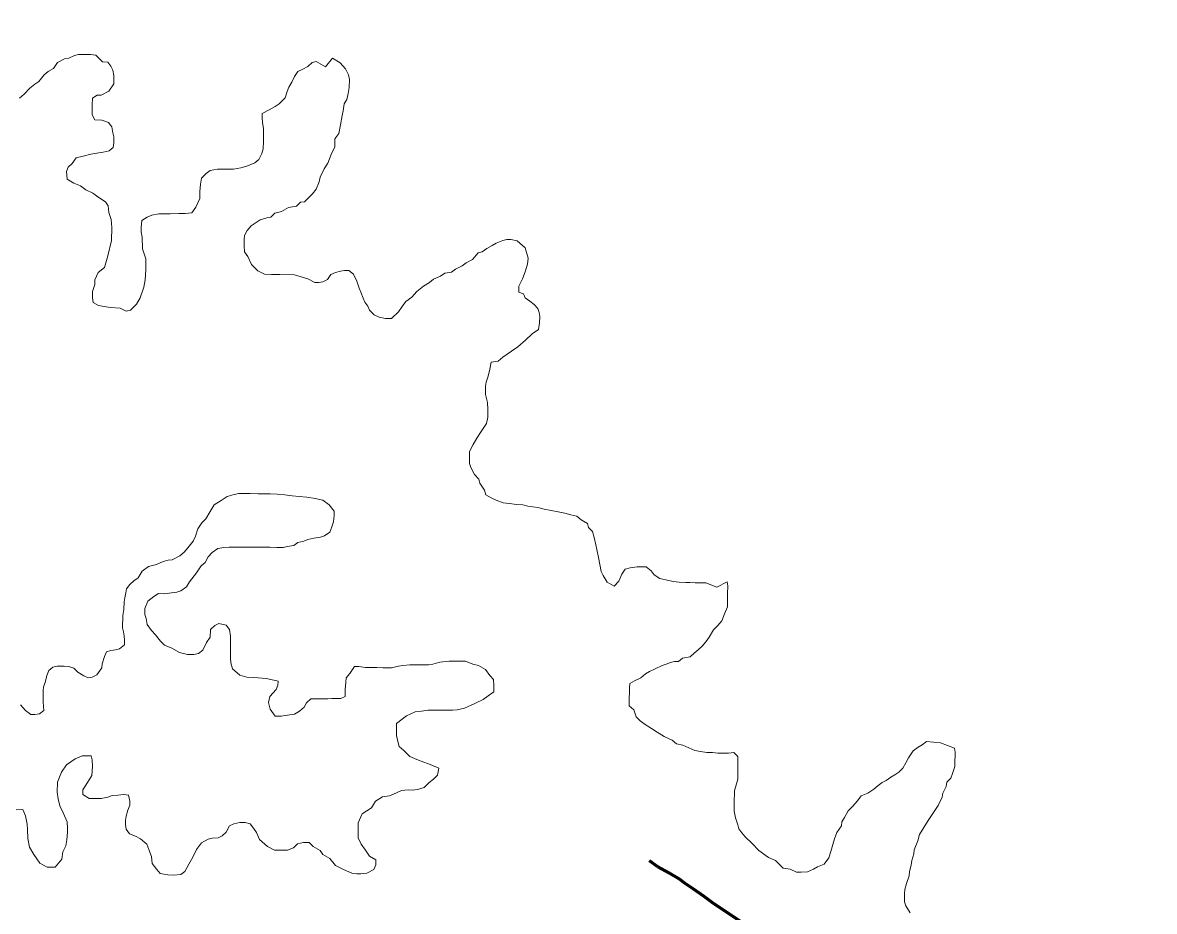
# Model space of a CAD drawing. Extents: x -1643653 to 4543381, y 1624270 to 13878484.
# Drawn here: x 627885 to 633543, y 8937064 to 8941510 of the extents above; entities that cross this region are included whole.
import ezdxf

# ---------------------------------------------------------------- set-up
doc = ezdxf.new("R2010")
doc.units = 0
doc.header["$LTSCALE"] = 200
doc.linetypes.add('LONG_DASH_SHORT_DASH', pattern=[9.9, 6, -1.2, 1.5, -1.2])
for name, color, linetype, lineweight in [('1', 7, 'Continuous', 13), ('25', 7, 'Continuous', 13), ('7', 7, 'LONG_DASH_SHORT_DASH', 60)]:
    doc.layers.add(name, color=color, linetype=linetype, lineweight=lineweight)

msp = doc.modelspace()

# ---------------------------------------------------------------- linework, layer by layer
at = {"layer": '1', "lineweight": 25}
msp.add_spline([(814781, 9009175.5), (814787.2, 9009173.4), (814796.9, 9009173.4), (814799.4, 9009172.4), (814805.1, 9009174.5), (814805.6, 9009176.5), (814811.7, 9009179.5), (814811.7, 9009179.5), (814801.5, 9009181), (814790.7, 9009181.5), (814784.1, 9009183.1), (814777.4, 9009185.1), (814778.4, 9009175.5)], degree=3, dxfattribs=at)
at = {"layer": '25'}
for points in [[(628231.9, 8941078.9), (628232.1, 8941099), (628234.8, 8941131.5), (628257.4, 8941146.3), (628277.5, 8941146.2), (628315.1, 8941166), (628340.4, 8941203.4), (628340.6, 8941223.4), (628340.7, 8941245.9), (628335.9, 8941271), (628326.1, 8941291.1), (628311.2, 8941311.2), (628283.7, 8941313.9), (628251.5, 8941346.7), (628224, 8941349.4), (628194, 8941349.6), (628164, 8941349.8), (628143.9, 8941344.9), (628116.3, 8941332.6), (628093.8, 8941327.7), (628058.6, 8941310.4), (628038.4, 8941280.5), (628013.2, 8941265.6), (627993.1, 8941248.2), (627965.3, 8941215.9), (627945.2, 8941201), (627920.1, 8941181.1), (627892.3, 8941151.3), (627869.7, 8941131.4)], [(630397.6, 8940383.6), (630357.8, 8940418.9), (630325.4, 8940424.2), (630305.3, 8940424.3), (630285.3, 8940419.4), (630252.7, 8940407.1), (630232.6, 8940394.7), (630205, 8940379.9), (630182.3, 8940362.5), (630162.3, 8940357.7), (630134.5, 8940325.3), (630101.9, 8940308), (630081.8, 8940293.1), (630049.1, 8940275.8), (630029, 8940260.9), (629996.4, 8940256.1), (629973.8, 8940241.2), (629938.7, 8940226.4), (629918.6, 8940209.1), (629888.4, 8940191.7), (629855.7, 8940164.4), (629830.5, 8940137), (629800.3, 8940114.7), (629782.6, 8940089.8), (629764.9, 8940062.4), (629729.6, 8940030.1), (629699.6, 8940030.2), (629667.1, 8940035.5), (629642.2, 8940048.2), (629619.9, 8940070.8), (629610, 8940090.9), (629595.2, 8940111.1), (629587.8, 8940131.1), (629575.5, 8940161.3), (629568.2, 8940181.3), (629555.9, 8940216.5), (629538.7, 8940251.6), (629516.3, 8940269.3), (629493.8, 8940269.4), (629473.8, 8940267.1), (629448.7, 8940259.7), (629426.1, 8940249.9), (629408.4, 8940224.9), (629385.8, 8940212.6), (629365.8, 8940210.2), (629345.8, 8940210.3), (629310.9, 8940228.1), (629243.6, 8940248.6), (629171, 8940249.1), (629128.5, 8940249.3), (629093.5, 8940252.1), (629061.1, 8940267.3), (629028.8, 8940300.1), (629011.6, 8940340.2), (628994.3, 8940362.9), (628992, 8940392.9), (628992.3, 8940425.5), (628994.9, 8940445.5), (629007.6, 8940470.4), (629027.8, 8940492.8), (629053, 8940510.2), (629073.1, 8940522.6), (629105.6, 8940532.4), (629125.7, 8940537.3), (629145.9, 8940557.2), (629178.4, 8940564.4), (629213.6, 8940584.2), (629253.7, 8940591.5), (629273.8, 8940611.4), (629293.8, 8940613.8), (629314, 8940633.7), (629334.2, 8940653.6), (629351.8, 8940676), (629367.1, 8940713.4), (629372.3, 8940735.9), (629392.6, 8940778.3), (629410.4, 8940805.8), (629428.2, 8940850.7), (629446, 8940888.1), (629446.3, 8940928.2), (629466.5, 8940955.6), (629474.3, 8940998.1), (629482.2, 8941045.6), (629487.4, 8941068.1), (629492.7, 8941103.1), (629505.3, 8941125.6), (629513.1, 8941155.6), (629518.3, 8941185.6), (629518.6, 8941225.6), (629513.8, 8941248.2), (629499, 8941278.3), (629471.7, 8941308.6), (629434.4, 8941331.3), (629399, 8941289)], [(629399, 8941289), (629351.7, 8941314.4), (629331.7, 8941309.5), (629311.5, 8941289.6), (629286.4, 8941277.2), (629261.3, 8941264.9), (629243.6, 8941240), (629230.9, 8941212.5), (629215.7, 8941187.6), (629208, 8941165.1), (629197.8, 8941132.6), (629167.5, 8941102.8), (629147.4, 8941090.4), (629117.3, 8941073.1), (629082.1, 8941055.8), (629082, 8941035.8), (629084.2, 8941008.2), (629089.1, 8940980.6), (629088.8, 8940950.6), (629088.6, 8940915.5), (629088.3, 8940878), (629080.6, 8940855.5), (629065.4, 8940825.6), (629045.2, 8940808.2), (629005.1, 8940790.9), (628975, 8940783.6), (628939.9, 8940776.3), (628917.4, 8940776.5), (628882.4, 8940776.7), (628859.9, 8940776.8), (628822.3, 8940769.6), (628802.2, 8940754.7), (628779.5, 8940732.3), (628774.3, 8940702.3), (628771.5, 8940664.8), (628771.2, 8940629.7), (628750.9, 8940587.3), (628730.7, 8940557.4), (628698.1, 8940555.1), (628665.6, 8940555.3), (628623.1, 8940553.1), (628600.6, 8940553.2), (628565.6, 8940553.5), (628530.5, 8940546.2), (628507.9, 8940536.3), (628480.3, 8940519), (628477.5, 8940484), (628477.3, 8940463.9), (628482.1, 8940436.4), (628484.2, 8940378.8), (628501.3, 8940328.6), (628500.9, 8940273.5), (628498, 8940223.5), (628490.2, 8940186), (628472.3, 8940133.5), (628454.6, 8940101.1), (628424.3, 8940071.2), (628401.8, 8940066.4), (628371.9, 8940081.6), (628324.4, 8940084.4), (628291.9, 8940089.6), (628264.5, 8940094.8), (628237.1, 8940110), (628234.7, 8940132.6), (628235, 8940165.1), (628245.2, 8940200.1), (628245.4, 8940222.6), (628263.2, 8940260.1), (628293.4, 8940284.9), (628311.3, 8940342.4), (628329.5, 8940419.8), (628330, 8940484.9), (628327.7, 8940525), (628315.5, 8940560.1), (628313.3, 8940592.7), (628298.4, 8940612.8), (628266.1, 8940635.6), (628236.2, 8940655.8), (628201.3, 8940673.6), (628174, 8940693.8), (628141.5, 8940706.5), (628106.7, 8940726.8), (628104.5, 8940764.3), (628112.1, 8940786.8), (628132.3, 8940804.2), (628152.5, 8940834.1), (628187.6, 8940841.4), (628225.2, 8940851.2), (628255.2, 8940856), (628287.8, 8940860.8), (628317.8, 8940868.1), (628338, 8940885.5), (628340.7, 8940908), (628340.9, 8940938), (628336, 8940958.1), (628331.3, 8940988.2), (628313.9, 8941010.8), (628281.5, 8941021), (628246.5, 8941023.8), (628231.7, 8941048.9), (628231.9, 8941078.9)], [(631355.1, 8938684.9), (631300.2, 8938707.8), (631267.7, 8938708), (631247.7, 8938708.2), (631220.2, 8938708.3), (631200.2, 8938708.5), (631167.7, 8938711.2), (631137.7, 8938713.9), (631100.2, 8938721.7), (631070.3, 8938729.4), (631042.9, 8938747.1), (631028.1, 8938767.2), (631003.2, 8938787.4), (630958.2, 8938787.7), (630923.1, 8938782.9), (630898.1, 8938775.6), (630880.4, 8938750.7), (630865.1, 8938715.7), (630842.4, 8938690.8), (630807.5, 8938711.1), (630787.8, 8938743.8), (630777.9, 8938763.8), (630770.7, 8938798.9), (630763.5, 8938834), (630756.3, 8938874.1), (630751.4, 8938896.7), (630741.7, 8938934.3), (630734.4, 8938964.4), (630714.6, 8938984.6), (630709.7, 8939004.6), (630677.4, 8939022.4), (630655, 8939040.1), (630625, 8939047.8), (630595.1, 8939055.5), (630562.6, 8939063.2), (630527.6, 8939068.4), (630492.7, 8939076.2), (630460.2, 8939083.9), (630410.3, 8939091.7), (630385.3, 8939096.9), (630355.3, 8939099.6), (630317.8, 8939104.9), (630287.8, 8939107.6), (630252.9, 8939120.3), (630228, 8939133), (630200.6, 8939148.2), (630193.3, 8939170.8), (630171, 8939206), (630166.2, 8939226), (630143.8, 8939248.7), (630126.6, 8939283.9), (630119.2, 8939304), (630119.5, 8939336.5), (630119.7, 8939364), (630137.5, 8939399), (630155.2, 8939431.4), (630178, 8939463.8), (630203.3, 8939503.7), (630211.1, 8939536.2), (630211.3, 8939573.7), (630209.1, 8939608.8), (630204.3, 8939628.8), (630199.4, 8939648.9), (630199.6, 8939668.9), (630199.7, 8939691.5), (630202.4, 8939711.5), (630212.6, 8939741.5), (630220.4, 8939776.4), (630228.2, 8939811.4), (630263.2, 8939816.2), (630285.9, 8939836.1), (630328.6, 8939865.9), (630361.3, 8939888.2), (630399.1, 8939920.5), (630431.8, 8939952.8), (630464.5, 8939975.1), (630469.8, 8940007.6), (630470, 8940040.2), (630467.7, 8940060.2), (630460.3, 8940080.3), (630443, 8940100.4), (630420.6, 8940115.6), (630398.2, 8940133.3), (630388.3, 8940153.4), (630365.9, 8940161), (630366.1, 8940191.1), (630383.9, 8940228.5), (630396.7, 8940263.5), (630409.5, 8940300.9), (630412.2, 8940331), (630397.6, 8940383.6)], [(627898.9, 8938069.4), (627926.2, 8938049.2), (627946.2, 8938049), (627968.8, 8938051.4), (627991.4, 8938068.8), (627989.1, 8938088.8), (627986.7, 8938111.4), (627986.9, 8938133.9), (627987.2, 8938166.4), (627989.8, 8938186.4), (627997.5, 8938208.9), (628005.3, 8938243.9), (628015.5, 8938268.9), (628035.6, 8938286.3), (628058.1, 8938291.2), (628093.2, 8938290.9), (628115.6, 8938288.3), (628140.6, 8938280.6), (628160.5, 8938260.4), (628190.3, 8938242.7), (628212.8, 8938232.5), (628232.8, 8938234.9), (628255.4, 8938247.3), (628280.7, 8938282.2), (628283.3, 8938302.2), (628293.6, 8938339.7), (628303.8, 8938362.1), (628326.4, 8938369.5), (628348.9, 8938371.8), (628368.9, 8938376.7), (628394.1, 8938396.6), (628394.3, 8938419.1), (628391.9, 8938441.7), (628389.6, 8938461.7), (628384.7, 8938481.8), (628384.9, 8938501.8), (628385.1, 8938524.3), (628385.2, 8938544.3), (628390.4, 8938574.3), (628393.2, 8938611.9), (628395.9, 8938631.9), (628401.1, 8938656.9), (628403.7, 8938676.9), (628421.4, 8938699.3), (628441.6, 8938716.7), (628461.7, 8938731.6), (628481.9, 8938766.5), (628514.6, 8938788.8), (628534.7, 8938793.7), (628554.7, 8938798.6), (628587.3, 8938813.4), (628612.4, 8938820.7), (628632.4, 8938823.1), (628670.1, 8938842.9), (628692.8, 8938860.2), (628710.4, 8938882.7), (628738.2, 8938915), (628748.4, 8938940), (628761.2, 8938977.5), (628781.4, 8939007.4), (628801.6, 8939027.3), (628821.9, 8939064.7), (628842.1, 8939097.1), (628877.3, 8939119.4), (628907.5, 8939139.2), (628942.6, 8939149), (628965.1, 8939153.9), (628990.1, 8939153.7), (629022.6, 8939153.5), (629062.6, 8939153.2), (629097.7, 8939153), (629122.7, 8939152.8), (629157.7, 8939150.1), (629195.2, 8939147.3), (629232.6, 8939142.1), (629267.6, 8939139.3), (629305.1, 8939136.6), (629347.6, 8939128.8), (629385, 8939121.1), (629417.4, 8939098.3), (629442.1, 8939065.6), (629442, 8939045.6), (629439.2, 8939013), (629431.6, 8938988.1), (629421.3, 8938960.6), (629393.7, 8938943.2), (629373.6, 8938935.9), (629341.1, 8938931.1), (629311, 8938923.8), (629290.9, 8938916.4), (629260.9, 8938909.1), (629240.8, 8938894.2), (629208.2, 8938889.4), (629188.2, 8938884.5), (629155.6, 8938884.7), (629120.6, 8938885), (629093.1, 8938885.2), (629060.6, 8938885.4), (629030.6, 8938885.6), (629010.6, 8938885.7), (628978.1, 8938885.9)], [(628978.1, 8938885.9), (628945.6, 8938886.1), (628918.1, 8938886.3), (628890.5, 8938884), (628860.5, 8938879.2), (628832.8, 8938859.3), (628812.6, 8938836.9), (628797.4, 8938809.5), (628777.3, 8938792.1), (628754.5, 8938757.2), (628719.1, 8938712.4), (628703.9, 8938687.4), (628676.3, 8938667.6), (628656.2, 8938660.2), (628628.7, 8938657.9), (628596.1, 8938653.1), (628563.6, 8938653.3), (628541, 8938638.4), (628510.8, 8938616.1), (628495.5, 8938578.7), (628495.3, 8938548.6), (628502.6, 8938528.5), (628507.4, 8938498.5), (628529.7, 8938468.3), (628549.6, 8938448.1), (628574.3, 8938415.4), (628594.2, 8938395.2), (628631.6, 8938380), (628668.9, 8938359.7), (628708.9, 8938349.4), (628741.4, 8938349.2), (628763.9, 8938354.1), (628786.6, 8938371.4), (628804.4, 8938408.9), (628822.1, 8938436.3), (628824.9, 8938473.8), (628845, 8938493.7), (628865.1, 8938503.6), (628902.6, 8938495.8), (628919.9, 8938473.2), (628924.7, 8938440.6), (628924.5, 8938420.6), (628924.3, 8938393.1), (628924.1, 8938363), (628923.8, 8938333), (628926.2, 8938307.9), (628933.4, 8938277.8), (628970.7, 8938245.1), (629005.6, 8938234.8), (629040.6, 8938234.6), (629063.1, 8938231.9), (629103.1, 8938229.2), (629125.6, 8938224), (629163.1, 8938216.2), (629160.4, 8938196.2), (629152.7, 8938173.8), (629120, 8938138.9), (629114.7, 8938108.9), (629122, 8938076.3), (629146.7, 8938041.1), (629176.7, 8938040.9), (629196.8, 8938043.3), (629244.3, 8938050.5), (629269.5, 8938065.3), (629292.1, 8938085.2), (629304.8, 8938107.7), (629325, 8938127.6), (629347.5, 8938127.4), (629377.5, 8938127.2), (629410, 8938127), (629430, 8938129.3), (629475, 8938129.1), (629497.6, 8938138.9), (629497.9, 8938174), (629500.7, 8938209), (629503.3, 8938231.5), (629521, 8938253.9), (629543.8, 8938288.8), (629566.3, 8938288.7), (629598.8, 8938283.5), (629621.3, 8938283.3), (629656.3, 8938283.1), (629686.3, 8938282.9), (629728.8, 8938282.6), (629763.9, 8938289.9), (629786.4, 8938294.7), (629821.5, 8938297), (629856.5, 8938296.8), (629876.5, 8938296.6), (629914, 8938296.4), (629936.5, 8938301.2), (629971.6, 8938311), (630016.7, 8938315.7), (630039.2, 8938315.6), (630079.2, 8938315.3), (630099.2, 8938315.2), (630136.6, 8938299.9), (630164.1, 8938294.7), (630199, 8938274.5), (630221.2, 8938244.3), (630238.6, 8938224.1)], [(631394.1, 8938552), (631409.4, 8938586.9), (631409.6, 8938622), (631409.9, 8938654.5), (631410.2, 8938692.1), (631407.8, 8938712.1), (631355.1, 8938684.9)], [(632474.7, 8937906.4), (632404.7, 8937914.4), (632382.1, 8937897), (632362, 8937884.6), (632336.8, 8937867.3), (632314, 8937832.4), (632301.3, 8937807.4), (632286.1, 8937780), (632266, 8937760.1), (632245.8, 8937747.7), (632225.8, 8937735.3), (632203.1, 8937717.9), (632183, 8937708.1), (632162.9, 8937693.2), (632140.3, 8937675.8), (632110.1, 8937656), (632077.5, 8937641.2), (632059.8, 8937616.3), (632034.6, 8937588.9), (632011.9, 8937566.5), (631994.1, 8937534.1), (631981.4, 8937511.6), (631978.8, 8937491.6), (631956, 8937459.2), (631943.3, 8937426.8), (631935.6, 8937399.3), (631925.3, 8937364.3), (631915, 8937331.8), (631892.3, 8937299.4), (631859.7, 8937287.1), (631839.6, 8937274.7), (631809.5, 8937262.4), (631776.9, 8937260.1), (631754.4, 8937260.3), (631722, 8937275.5), (631687.1, 8937280.7), (631649.8, 8937318.6), (631614.9, 8937333.8), (631565.2, 8937369.2), (631530.4, 8937404.5), (631498.2, 8937437.2), (631480.8, 8937457.4), (631466, 8937477.5), (631461.1, 8937497.5), (631448.9, 8937532.7), (631441.6, 8937565.3), (631441.8, 8937585.3), (631441.9, 8937605.3), (631442.1, 8937625.3), (631444.7, 8937647.9), (631444.9, 8937667.9), (631450.1, 8937690.4), (631460.3, 8937725.4), (631460.7, 8937767.9), (631460.9, 8937798), (631461.2, 8937838), (631441.3, 8937858.2), (631413.8, 8937855.9), (631383.8, 8937856.1), (631361.3, 8937856.2), (631333.8, 8937858.9), (631306.3, 8937859.1), (631273.8, 8937864.3), (631246.3, 8937869.5), (631216.4, 8937882.2), (631186.5, 8937894.9), (631154.1, 8937902.6), (631131.7, 8937920.3), (631091.8, 8937938.1), (631057, 8937960.9), (631029.6, 8937978.6), (630997.2, 8937998.8), (630972.3, 8938016.5), (630952.5, 8938036.7), (630940.2, 8938071.8), (630917.9, 8938092), (630918.2, 8938127), (630918.4, 8938162.1), (630918.6, 8938182.1), (630921.2, 8938204.6), (630943.8, 8938217), (630976.5, 8938231.8), (630999.1, 8938251.7), (631019.2, 8938264), (631046.8, 8938276.4), (631082, 8938293.7), (631102.1, 8938301.1), (631124.6, 8938308.4), (631144.7, 8938313.3), (631164.7, 8938313.2), (631184.8, 8938330.5), (631222.4, 8938337.8), (631242.5, 8938355.2), (631262.7, 8938372.6), (631282.8, 8938390), (631300.5, 8938412.4), (631318.2, 8938434.8), (631338.5, 8938472.2), (631361.1, 8938494.6), (631381.3, 8938517), (631394.1, 8938552)], [(630238.6, 8938224.1), (630240.9, 8938194.1), (630240.6, 8938161.5), (630213, 8938141.7), (630187.8, 8938124.3), (630145.1, 8938104.6), (630094.9, 8938079.9), (630057.4, 8938072.6), (630034.8, 8938070.3), (630004.8, 8938070.5), (629969.8, 8938070.7), (629937.3, 8938070.9), (629912.3, 8938071.1), (629879.7, 8938066.3), (629847.2, 8938061.5), (629804.5, 8938041.8), (629754.2, 8938004.5), (629753.9, 8937969.5), (629753.8, 8937944.5), (629761, 8937914.4), (629768.3, 8937889.3), (629790.7, 8937869.1), (629820.5, 8937838.9), (629855.4, 8937823.6), (629877.8, 8937815.9), (629922.7, 8937798.1), (629965.1, 8937780.3), (629959.8, 8937745.3), (629939.7, 8937725.4), (629917, 8937708), (629891.8, 8937683.2), (629859.2, 8937673.4), (629831.7, 8937671.1), (629811.7, 8937671.2), (629779.2, 8937668.9), (629754.1, 8937656.6), (629718.9, 8937641.8), (629683.9, 8937637), (629648.7, 8937614.7), (629628.4, 8937582.3), (629583.2, 8937552.5), (629562.8, 8937507.6), (629562.6, 8937475.1), (629562.3, 8937432.5), (629577, 8937399.8), (629599.3, 8937369.7), (629619.1, 8937339.5), (629651.5, 8937321.8), (629651.3, 8937296.7), (629641.1, 8937274.2), (629605.9, 8937254.5), (629575.9, 8937252.2), (629555.9, 8937252.3), (629530.9, 8937255), (629488.5, 8937272.8), (629448.7, 8937293.1), (629421.4, 8937328.3), (629386.6, 8937348.5), (629371.7, 8937368.7), (629336.8, 8937388.9), (629317, 8937409.1), (629289.5, 8937409.3), (629259.4, 8937402), (629239.2, 8937382.1), (629209.1, 8937369.7), (629176.6, 8937370), (629144.1, 8937370.2), (629109.2, 8937387.9), (629069.5, 8937423.2), (629054.8, 8937458.4), (629039.9, 8937481), (629022.6, 8937501.2), (628997.6, 8937508.8), (628970.1, 8937509), (628940, 8937501.7), (628919.9, 8937491.8), (628902.2, 8937459.4), (628882.1, 8937442), (628862, 8937432.1), (628831.9, 8937429.8), (628811.9, 8937424.9), (628779.2, 8937407.6), (628754, 8937372.8), (628736.2, 8937335.3), (628715.9, 8937300.4), (628695.6, 8937263), (628675.5, 8937248.1), (628640.5, 8937245.8), (628610.4, 8937246), (628573, 8937253.8), (628555.6, 8937273.9), (628533.3, 8937304.1), (628528.6, 8937339.2), (628516.4, 8937374.3), (628506.6, 8937399.4), (628474.2, 8937427.2), (628449.3, 8937439.9), (628419.4, 8937452.6), (628402.1, 8937475.2), (628399.8, 8937497.8), (628399.9, 8937520.3)], [(627874.1, 8938097.1), (627898.9, 8938069.4)], [(632323.1, 8937056.2), (632300.9, 8937091.4), (632293.5, 8937111.5), (632293.7, 8937131.5), (632293.9, 8937154.1), (632296.5, 8937174.1), (632304.2, 8937204.1), (632317, 8937241.5), (632319.7, 8937261.5), (632327.5, 8937296.5), (632330.1, 8937319.1), (632340.4, 8937351.5), (632343, 8937371.5), (632360.9, 8937416.5), (632368.6, 8937449), (632391.4, 8937483.9), (632411.7, 8937518.8), (632442, 8937563.7), (632462.3, 8937593.6), (632482.6, 8937636), (632485.3, 8937656), (632503, 8937688.4), (632505.7, 8937710.9), (632525.8, 8937730.8), (632533.5, 8937753.3), (632546.3, 8937788.3), (632546.5, 8937818.3), (632546.7, 8937840.8), (632546.8, 8937860.9), (632544.5, 8937880.9), (632474.7, 8937906.4)], [(628399.9, 8937520.3), (628402.6, 8937540.3), (628410.3, 8937570.3), (628420.5, 8937595.3), (628420.7, 8937615.3), (628413.4, 8937645.4), (628390.9, 8937648), (628360.9, 8937645.7), (628333.3, 8937643.4), (628310.8, 8937636.1), (628278.2, 8937628.8), (628255.7, 8937628.9), (628218.2, 8937629.2), (628185.8, 8937649.4), (628186, 8937671.9), (628208.8, 8937709.3), (628231.6, 8937744.2), (628234.4, 8937789.3), (628232.2, 8937821.8), (628227.3, 8937841.9), (628207.3, 8937842), (628182.3, 8937842.2), (628147.2, 8937827.4), (628104.4, 8937797.6), (628079.1, 8937760.3), (628058.7, 8937710.3), (628058.3, 8937660.2), (628063.1, 8937627.7), (628070.3, 8937592.6), (628087.6, 8937557.4), (628107.2, 8937512.2), (628109.5, 8937479.7), (628109.3, 8937459.6), (628106.6, 8937422.1), (628101.3, 8937392.1), (628086.1, 8937362.2), (628080.8, 8937324.6), (628048, 8937284.8), (628028, 8937284.9), (628008, 8937285.1), (627970.6, 8937305.3), (627940.9, 8937348.1), (627918.7, 8937385.8), (627911.5, 8937428.4), (627909.4, 8937473.5), (627907.1, 8937501), (627899.9, 8937541.1), (627885.1, 8937573.8), (627852.6, 8937571.5)]]:
    msp.add_lwpolyline(points, dxfattribs=at)
at = {"layer": '7'}
for points in [[(631168.3, 8937224.3), (631116, 8937257.1), (631061.2, 8937287.4), (631019.3, 8937316.4)], [(631862.9, 8936784.1), (631808, 8936813), (631755.5, 8936815.8), (631740.8, 8936850.9), (631531.6, 8936974.6), (631459.4, 8937022.6), (631332.5, 8937108.3), (631292.7, 8937138.5), (631237.9, 8937176.4), (631198.1, 8937204.1), (631168.3, 8937224.3)]]:
    msp.add_lwpolyline(points, dxfattribs=at)

doc.saveas('drawing.dxf')
